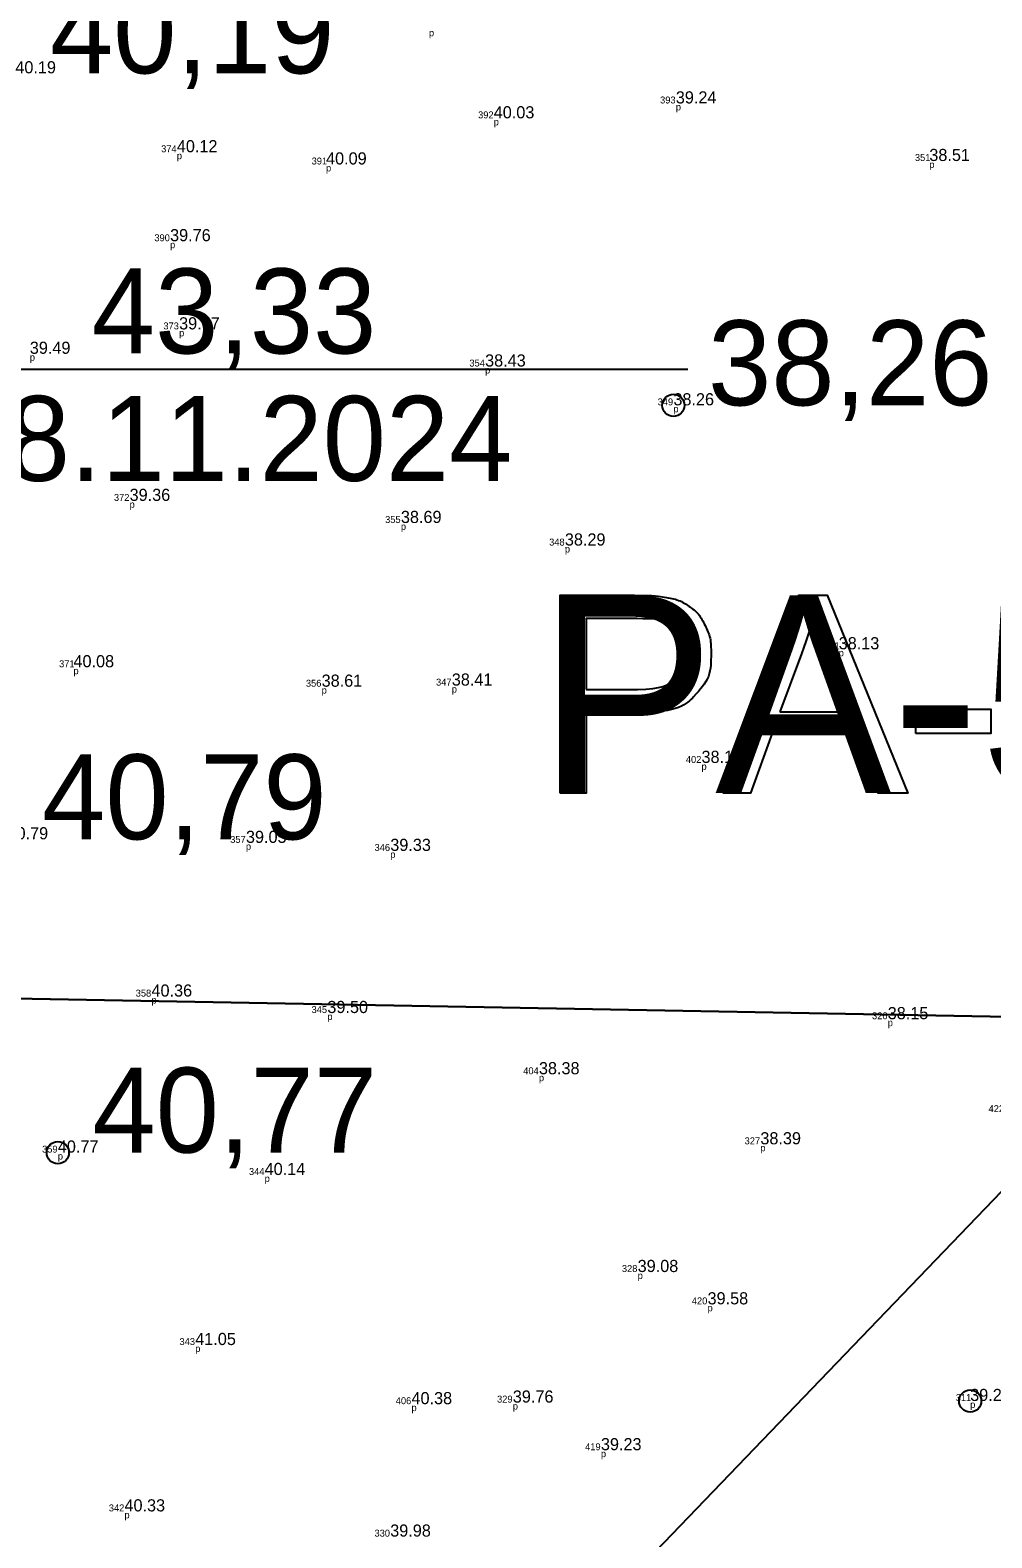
# Model space of a CAD drawing. Extents: x 700746 to 706058, y 6570320 to 6580460.
# Drawn here: x 702817.13 to 702844.85, y 6577214.62 to 6577258.09 of the extents above; entities that cross this region are included whole.
import ezdxf

# ---------------------------------------------------------------- set-up
doc = ezdxf.new("R2010")
doc.units = 0
for name, color, linetype in [('GEOLPUNKT', 7, 'Continuous'), ('KORGUS-EH2000', 7, 'Continuous'), ('Lõige', 7, 'Continuous'), ('MOOTKOOD', 7, 'Continuous'), ('MOOTKORG-EH2000', 7, 'Continuous'), ('MOOTNR', 7, 'Continuous'), ('Plokid', 7, 'Continuous'), ('Veetase', 7, 'Continuous'), ('VWX2_MV_PLOKK', 7, 'Continuous')]:
    doc.layers.add(name, color=color, linetype=linetype)

msp = doc.modelspace()

# ---------------------------------------------------------------- linework, layer by layer
at = {"layer": 'GEOLPUNKT'}
for points in [[(702832.402, 6577236.094), (702832.402, 6577241.794), (702834.553, 6577241.794)], [(702837.093, 6577236.094), (702839.284, 6577241.794), (702840.1, 6577241.794), (702842.428, 6577236.094), (702841.569, 6577236.094), (702840.909, 6577237.819), (702838.518, 6577237.819), (702837.894, 6577236.094), (702837.093, 6577236.094)], [(702834.616, 6577241.121), (702833.158, 6577241.121), (702833.158, 6577239.083)], [(702839.366, 6577240.106), (702838.736, 6577238.432)], [(702838.736, 6577238.432), (702840.672, 6577238.432), (702840.074, 6577240.014)], [(702833.158, 6577239.083), (702834.632, 6577239.083)], [(702834.62, 6577238.41), (702833.158, 6577238.41), (702833.158, 6577236.094), (702832.402, 6577236.094)], [(702842.664, 6577237.806), (702842.664, 6577238.51), (702844.819, 6577238.51), (702844.819, 6577237.806), (702842.664, 6577237.806)]]:
    msp.add_lwpolyline(points, dxfattribs=at)
for points in [[(702834.553, 6577241.794), (702835.121, 6577241.794), (702835.421, 6577241.74), (702835.841, 6577241.67), (702836.125, 6577241.473), (702836.409, 6577241.277), (702836.582, 6577240.923), (702836.755, 6577240.569), (702836.755, 6577240.145), (702836.755, 6577239.418), (702836.292, 6577238.914), (702835.83, 6577238.41), (702834.62, 6577238.41)], [(702834.632, 6577239.083), (702835.363, 6577239.083), (702835.67, 6577239.356), (702835.978, 6577239.628), (702835.978, 6577240.122), (702835.978, 6577240.479), (702835.797, 6577240.734), (702835.616, 6577240.989), (702835.32, 6577241.07), (702835.13, 6577241.121), (702834.616, 6577241.121)], [(702840.074, 6577240.014), (702839.806, 6577240.735), (702839.673, 6577241.195), (702839.56, 6577240.648), (702839.366, 6577240.106)]]:
    msp.add_open_spline(points, degree=3, dxfattribs=at)
at = {"layer": 'KORGUS-EH2000'}
for centre in [(702835.67, 6577247.271), (702817.925, 6577225.727), (702844.226, 6577218.566)]:
    msp.add_circle(centre, 0.32, dxfattribs=at)
at = {"layer": 'Lõige'}
msp.add_lwpolyline([(702834.687, 6577213.734), (702849.883, 6577229.558), (702901.645, 6577283.339), (702934.372, 6577351.305), (702933.752, 6577409.378), (702972.502, 6577440.12), (702995.067, 6577474.124)], dxfattribs=at)
at = {"layer": 'Plokid'}
msp.add_lwpolyline([(702719.853, 6577322.092), (702759.17, 6577231.22), (702849.88, 6577229.56)], dxfattribs=at)
at = {"layer": 'Veetase'}
msp.add_lwpolyline([(702836.086, 6577248.3), (702810.786, 6577248.3), (702797.697, 6577256.928)], dxfattribs=at)
at = {"layer": 'VWX2_MV_PLOKK'}
msp.add_lwpolyline([(702671.98, 6577568.29), (702779.72, 6577521), (702911.62, 6577488.86), (703121.85, 6577464.43), (703125.37, 6577441.7), (702859.74, 6577465.7), (702862.39, 6577440.05), (702863.21, 6577375.33), (702861.72, 6577286.46), (702849.88, 6577229.56), (702759.17, 6577231.22), (702698.87, 6577370.58)], close=True, dxfattribs=at)
msp.add_lwpolyline([(702671.98, 6577568.29), (702779.72, 6577521), (702911.62, 6577488.86), (703121.85, 6577464.43), (703125.37, 6577441.7), (702859.74, 6577465.7), (702862.39, 6577440.05), (702863.21, 6577375.33), (702861.72, 6577286.46), (702849.88, 6577229.56), (702759.17, 6577231.22), (702698.87, 6577370.58)], close=True, dxfattribs=at)
msp.add_lwpolyline([(703120.61, 6576749.6), (703011.59, 6576989.47), (702968.34, 6577084.63), (702913.57, 6577058.07), (702784.04, 6577102.84), (702746.48, 6577248.7), (702719.69, 6577297.36), (702713.81, 6577334.91), (702714.39, 6577334.72), (702759.17, 6577231.22), (702849.88, 6577229.56), (703015.74, 6577110.88), (703187.67, 6576999.67), (703190.39, 6576656.32)], dxfattribs=at)
msp.add_lwpolyline([(703120.61, 6576749.6), (703011.59, 6576989.47), (702968.34, 6577084.63), (702913.57, 6577058.07), (702784.04, 6577102.84), (702746.48, 6577248.7), (702719.69, 6577297.36), (702713.81, 6577334.91), (702714.39, 6577334.72), (702759.17, 6577231.22), (702849.88, 6577229.56), (703015.74, 6577110.88), (703187.67, 6576999.67), (703190.39, 6576656.32)], dxfattribs=at)

# ---------------------------------------------------------------- texts
at = {"layer": 'GEOLPUNKT'}
msp.add_text('PA-5036', height=5.7, dxfattribs=at).set_placement((702831.789, 6577236.094))
at = {"layer": 'KORGUS-EH2000'}
for s, p in [('40,19', (702817.7, 6577256.842)), ('38,26', (702836.67, 6577247.271)), ('40,79', (702817.475, 6577234.759)), ('40,77', (702818.925, 6577225.727))]:
    msp.add_text(s, height=2.45, dxfattribs=at).set_placement(p)
at = {"layer": 'MOOTKOOD'}
for p in [(702828.624, 6577257.912), (702835.74, 6577255.774), (702830.491, 6577255.345), (702821.356, 6577254.368), (702843.048, 6577254.115), (702825.657, 6577254.015), (702821.161, 6577251.802), (702821.421, 6577249.26), (702817.118, 6577248.556), (702830.242, 6577248.19), (702835.67, 6577247.071), (702819.994, 6577244.316), (702827.815, 6577243.679), (702832.542, 6577243.029), (702840.435, 6577240.038), (702818.376, 6577239.519), (702825.53, 6577238.959), (702829.282, 6577238.991), (702836.481, 6577236.762), (702823.348, 6577234.456), (702827.509, 6577234.225), (702820.625, 6577230.026), (702825.695, 6577229.551), (702841.849, 6577229.373), (702831.794, 6577227.786), (702817.925, 6577225.527), (702838.177, 6577225.766), (702823.887, 6577224.881), (702834.64, 6577222.084), (702836.655, 6577221.152), (702821.886, 6577219.979), (702828.12, 6577218.274), (702831.041, 6577218.32), (702844.226, 6577218.366), (702833.581, 6577216.947), (702819.846, 6577215.183)]:
    msp.add_text('p', height=0.2, dxfattribs=at).set_placement(p)
at = {"layer": 'MOOTKORG-EH2000'}
for s, p in [('40.19', (702816.7, 6577256.842)), ('39.24', (702835.74, 6577255.974)), ('40.03', (702830.491, 6577255.545)), ('40.12', (702821.356, 6577254.568)), ('38.51', (702843.048, 6577254.315)), ('40.09', (702825.657, 6577254.215)), ('39.76', (702821.161, 6577252.002)), ('39.67', (702821.421, 6577249.46)), ('39.49', (702817.118, 6577248.756)), ('38.43', (702830.242, 6577248.39)), ('38.26', (702835.67, 6577247.271)), ('39.36', (702819.994, 6577244.516)), ('38.69', (702827.815, 6577243.879)), ('38.29', (702832.542, 6577243.229)), ('38.13', (702840.435, 6577240.238)), ('40.08', (702818.376, 6577239.719)), ('38.61', (702825.53, 6577239.159)), ('38.41', (702829.282, 6577239.191)), ('38.18', (702836.481, 6577236.962)), ('40.79', (702816.475, 6577234.759)), ('39.05', (702823.348, 6577234.656)), ('39.33', (702827.509, 6577234.425)), ('40.36', (702820.625, 6577230.226)), ('39.50', (702825.695, 6577229.751)), ('38.15', (702841.849, 6577229.573)), ('38.38', (702831.794, 6577227.986)), ('40.77', (702817.925, 6577225.727)), ('38.39', (702838.177, 6577225.966)), ('40.14', (702823.887, 6577225.081)), ('39.08', (702834.64, 6577222.284)), ('39.58', (702836.655, 6577221.352)), ('41.05', (702821.886, 6577220.179)), ('40.38', (702828.12, 6577218.474)), ('39.76', (702831.041, 6577218.52)), ('39.24', (702844.226, 6577218.566)), ('39.23', (702833.581, 6577217.147)), ('40.33', (702819.846, 6577215.383)), ('39.98', (702827.507, 6577214.656))]:
    msp.add_text(s, height=0.35, dxfattribs=at).set_placement(p)
at = {"layer": 'MOOTNR'}
for s, p in [('393', (702835.287, 6577255.974)), ('392', (702830.04, 6577255.545)), ('374', (702820.904, 6577254.568)), ('391', (702825.242, 6577254.215)), ('351', (702842.633, 6577254.315)), ('390', (702820.708, 6577252.002)), ('373', (702820.968, 6577249.46)), ('354', (702829.79, 6577248.39)), ('349', (702835.216, 6577247.271)), ('372', (702819.543, 6577244.516)), ('355', (702827.36, 6577243.879)), ('348', (702832.088, 6577243.229)), ('401', (702840.02, 6577240.238)), ('371', (702817.961, 6577239.719)), ('356', (702825.077, 6577239.159)), ('347', (702828.829, 6577239.191)), ('402', (702836.03, 6577236.962)), ('357', (702822.895, 6577234.656)), ('346', (702827.056, 6577234.425)), ('358', (702820.171, 6577230.226)), ('345', (702825.24, 6577229.751)), ('326', (702841.396, 6577229.573)), ('404', (702831.342, 6577227.986)), ('422', (702844.757, 6577226.895)), ('327', (702837.724, 6577225.966)), ('359', (702817.471, 6577225.727)), ('344', (702823.435, 6577225.081)), ('328', (702834.186, 6577222.284)), ('420', (702836.202, 6577221.352)), ('343', (702821.433, 6577220.179)), ('406', (702827.667, 6577218.474)), ('329', (702830.587, 6577218.52)), ('311', (702843.811, 6577218.566)), ('419', (702833.127, 6577217.147)), ('342', (702819.395, 6577215.383)), ('330', (702827.054, 6577214.656))]:
    msp.add_text(s, height=0.2, dxfattribs=at).set_placement(p)
at = {"layer": 'Veetase'}
for s, p in [('43,33', (702818.907, 6577248.767)), ('18.11.2024', (702814.631, 6577245.092))]:
    msp.add_text(s, height=2.45, dxfattribs=at).set_placement(p)

doc.saveas('drawing.dxf')
